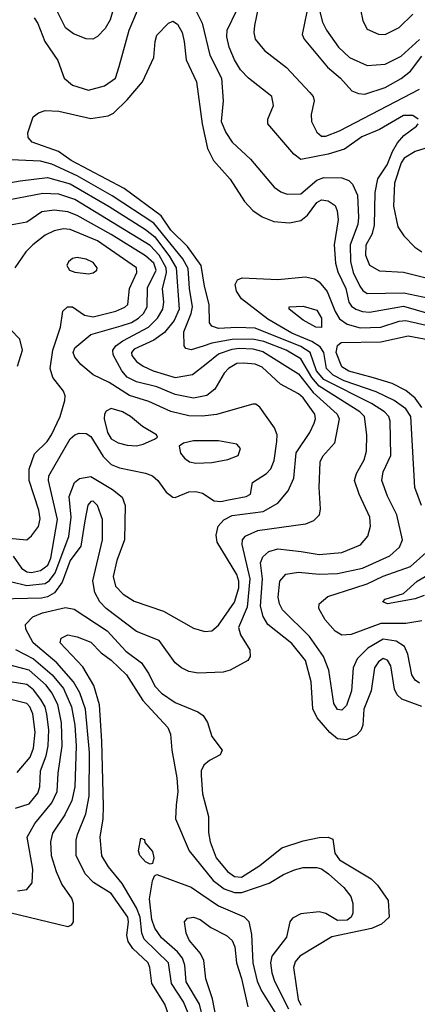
# Model space of a CAD drawing. Extents: x 997028 to 1115134, y 536408 to 618974.
# Tile 310 of 473: x 1033284 to 1035025, y 594464 to 598770. Entities that reach past the tile are written whole.
import ezdxf

# ---------------------------------------------------------------- set-up
doc = ezdxf.new("R2010")
doc.units = 0

msp = doc.modelspace()

# ---------------------------------------------------------------- linework, layer by layer
at = {"layer": '0CON10XD'}
for points in [[(1033347.8, 598777.8), (1033363.6, 598753.6), (1033393.6, 598675), (1033451.6, 598591.6), (1033478, 598515), (1033515, 598483.5), (1033585, 598462.3), (1033655, 598481.1), (1033704, 598515), (1033719.6, 598565), (1033763.2, 598725), (1033831.7, 598888.3)], [(1033692.5, 598815), (1033679.8, 598770.2), (1033658.1, 598731.9), (1033625, 598697.3), (1033604.7, 598685.3), (1033575, 598685.9), (1033519.2, 598709.2), (1033484.3, 598734.3), (1033428.2, 598848.2)], [(1034040.2, 598840.2), (1034082.5, 598755), (1034116.4, 598615), (1034167.3, 598515), (1034174.5, 598415), (1034166.2, 598325), (1034186.4, 598276.4), (1034214.6, 598235), (1034295, 598160), (1034397.7, 598037.7), (1034426.9, 598016.9), (1034455, 598008)], [(1034335, 598858.8), (1034311.4, 598745), (1034308.9, 598715), (1034314.6, 598685), (1034355.5, 598635), (1034451.8, 598561.8), (1034555, 598451.4), (1034568.6, 598435), (1034572.9, 598415), (1034560, 598355), (1034561.8, 598325), (1034585, 598278.9), (1034605, 598260.4), (1034625, 598260.8), (1034685, 598284.2), (1035035, 598466.6)], [(1035028.2, 598335), (1035005, 598352), (1034965, 598351.2), (1034859.9, 598290.1), (1034782.7, 598257.3), (1034706.6, 598203.4), (1034635, 598182.4), (1034515, 598159.5), (1034485, 598182.9), (1034370.6, 598315), (1034370.6, 598335), (1034394.6, 598395.4), (1034387.3, 598435), (1034286.5, 598515), (1034251.3, 598551.3), (1034223.8, 598595), (1034200.9, 598650.9), (1034190.5, 598695), (1034191.9, 598725), (1034235, 598812)], [(1034540.7, 598805), (1034520.4, 598705), (1034529.2, 598685), (1034632.3, 598562.3), (1034688.8, 598515), (1034738.9, 598458.9), (1034767.1, 598447.1), (1034795, 598444.1), (1034885, 598473.8), (1034955, 598513.4), (1034995, 598544.7), (1035045, 598610.7)], [(1034598.5, 598805), (1034609.9, 598759.9), (1034627.2, 598725), (1034679.7, 598649.7), (1034727.5, 598605), (1034805, 598569.7), (1034885, 598575.9), (1034955, 598610.2), (1035035, 598683.1)], [(1034775.8, 598815), (1034785.8, 598765), (1034805, 598728.8), (1034855, 598706.9), (1034885, 598705.6), (1034945, 598735.8), (1035005.9, 598794.1)], [(1035035, 595867.9), (1035015, 595881.1), (1035001.1, 595905), (1034983.9, 595995), (1034969.4, 596029.4), (1034932, 596052), (1034875, 596061.6), (1034808.2, 596021.8), (1034762.3, 595975), (1034744.3, 595935), (1034736.9, 595835), (1034715, 595771.4), (1034695, 595751.1), (1034675, 595753.9), (1034659.1, 595779.1), (1034638.2, 595925), (1034614.8, 595984.8), (1034553.4, 596073.4), (1034435, 596190), (1034421.8, 596215), (1034415.7, 596245), (1034423.1, 596315), (1034449.2, 596345), (1034505, 596354.2), (1034595, 596345.2), (1034675, 596348.8), (1034785, 596371.7), (1034904.3, 596425.7), (1034946.8, 596463.2), (1034960.4, 596495), (1034934.7, 596605), (1034895, 596685.8), (1034869.4, 596755), (1034875, 596792.5), (1034908.5, 596865), (1034906.6, 597015), (1034900.9, 597035), (1034881.2, 597055), (1034825, 597091.5), (1034615, 597196.1), (1034583, 597235), (1034555.2, 597315), (1034515, 597341.6), (1034315, 597420.6), (1034235.2, 597424.8), (1034155, 597419.7), (1034125, 597429.4), (1034114.5, 597445), (1034114.3, 597525), (1034093.2, 597605), (1034079.1, 597695), (1034018.1, 597778.1), (1033945, 597850.5), (1033903, 597913), (1033741.4, 598031.4), (1033509.3, 598155), (1033453.7, 598193.7), (1033338.2, 598235), (1033320.9, 598255), (1033319.5, 598275), (1033342.9, 598345), (1033366.8, 598363.2), (1033395, 598372.9), (1033455, 598370.7), (1033595, 598338.5), (1033670.6, 598349.4), (1033695, 598361.9), (1033755, 598420), (1033821, 598499), (1033871.2, 598605), (1033876.4, 598675), (1033885, 598702), (1033935, 598754.5), (1033955, 598764.5), (1033975, 598751.5), (1033994.7, 598715), (1034004.7, 598675), (1034012.5, 598595), (1034058.6, 598498.6), (1034083.2, 598315), (1034107, 598207), (1034133.1, 598155), (1034205, 598073.5), (1034268.5, 597975), (1034305, 597935.5), (1034345, 597907.5), (1034397.3, 597887.3), (1034465, 597881.8), (1034515, 597891.8), (1034544.5, 597915.5), (1034585, 597970.3), (1034605, 597981.8), (1034635, 597977.6), (1034665, 597957.5), (1034674.6, 597935), (1034678.6, 597895), (1034661.5, 597785), (1034666.4, 597705), (1034677.4, 597667.4), (1034712, 597595), (1034725.8, 597535), (1034737.4, 597517.4), (1034755.5, 597505), (1034785, 597493.7), (1034815, 597491.1), (1034965, 597517.3), (1035075.4, 597485.4)], [(1035075, 597637.3), (1034965, 597664.2), (1034860.9, 597670.9), (1034816.9, 597695), (1034799.3, 597739.3), (1034801.6, 597785), (1034828.6, 597835), (1034838.2, 597871.8), (1034841.2, 598015), (1034852.7, 598075), (1034892.7, 598135), (1034916.1, 598193.9), (1034938.5, 598231.5), (1034965.8, 598264.2), (1035021.8, 598305), (1035029.1, 598315)], [(1035115.2, 598224.8), (1035015, 598194.4), (1034967.5, 598165), (1034955, 598143.6), (1034925.7, 598055), (1034921.2, 597955), (1034940.4, 597865), (1034965.5, 597825), (1035014.8, 597774.8), (1035044.4, 597755)], [(1035045, 595766.1), (1034958, 595798), (1034937, 595817), (1034925, 595842.9), (1034908.9, 595945), (1034895, 595968.8), (1034875, 595976.2), (1034855, 595962.2), (1034837.6, 595935), (1034822.6, 595835), (1034791, 595755), (1034786.1, 595685), (1034777.7, 595662.3), (1034759, 595641), (1034715, 595621.1), (1034675, 595625.4), (1034642.5, 595652.5), (1034587, 595717), (1034566.9, 595756.9), (1034560.4, 595875), (1034535, 595967.1), (1034475, 596041.8), (1034370, 596125), (1034350, 596160), (1034339.1, 596205), (1034346.5, 596325), (1034338.9, 596395), (1034348.8, 596421.2), (1034375.6, 596444.4), (1034413.9, 596456.1), (1034516.2, 596445), (1034595, 596431.8), (1034695, 596439.7), (1034776.4, 596473.6), (1034808.2, 596511.8), (1034820, 596555), (1034816.5, 596595), (1034770, 596695), (1034750.4, 596755), (1034758.9, 596785), (1034792.8, 596845), (1034802.6, 596882.6), (1034803.5, 596955), (1034793.7, 597035), (1034772.9, 597055), (1034595, 597167), (1034562.5, 597205), (1034515, 597287.3), (1034450.6, 597325), (1034352.5, 597362.5), (1034302.9, 597372.9), (1034215, 597371.9), (1034124.9, 597355.1), (1034087.7, 597342.3), (1034035, 597326), (1034012.1, 597332.1), (1034003.8, 597343.8), (1034002.4, 597405), (1034035.2, 597485), (1034041.1, 597515), (1034026.8, 597595), (1034021.7, 597681.7), (1033997.7, 597725), (1033870.6, 597880.6), (1033689.3, 597999.3), (1033535, 598087.3), (1033425, 598138.4), (1033375, 598151.6), (1033215, 598158.2)], [(1033135, 598040), (1033286, 598065), (1033405, 598080.2), (1033505, 598052.5), (1033675, 597953.4), (1033835, 597852.4), (1033875, 597821), (1033939.8, 597735), (1033968.6, 597685), (1033981.5, 597505), (1033960, 597455), (1033917.4, 597402.6), (1033870.9, 597369.1), (1033785, 597329.1), (1033773.2, 597315), (1033775, 597301.9), (1033795, 597275.4), (1033824.4, 597255), (1033868.9, 597235), (1033965, 597206), (1034040.8, 597219.2), (1034100, 597265), (1034155, 597308.3), (1034215, 597330.1), (1034245, 597334.2), (1034305, 597330.2), (1034348.6, 597318.6), (1034505, 597221.9), (1034569.6, 597139.6), (1034673.7, 597045), (1034683.1, 597025), (1034662.3, 596917.7), (1034609.5, 596860.5), (1034597.9, 596835), (1034593.9, 596725), (1034599.4, 596630.6), (1034595, 596603.3), (1034570.7, 596579.3), (1034535, 596563.6), (1034325.6, 596534.4), (1034269.4, 596510.6), (1034258.2, 596495), (1034256.9, 596475), (1034292, 596325), (1034279.6, 596200.4), (1034242.5, 596112.5), (1034250.5, 596080.5), (1034292, 596015), (1034293.3, 595985), (1034282.3, 595967.7), (1034205, 595925.6), (1034175, 595917.3), (1034065, 595912.1), (1034025, 595919.1), (1033992.5, 595935), (1033965, 595958.1), (1033894.8, 596054.8), (1033795, 596094.6), (1033662.7, 596195), (1033634.1, 596225), (1033613.2, 596265), (1033603.7, 596316.3), (1033646.8, 596495), (1033646.8, 596585), (1033625.3, 596645), (1033605, 596664.6), (1033595, 596663.6), (1033582.2, 596647.8), (1033568.9, 596578.9), (1033552.3, 596467.7), (1033504.5, 596405.5), (1033469.9, 596310.1), (1033437, 596263), (1033405, 596245.8), (1033379.1, 596240.9), (1033193.9, 596236.1)], [(1034455, 598008), (1034515, 598009.4), (1034585, 598067.9), (1034615, 598080.6), (1034695, 598078.5), (1034725, 598066.9), (1034741.7, 598051.7), (1034762.5, 598002.5), (1034768, 597905), (1034764, 597875), (1034730.8, 597785), (1034732.5, 597712.5), (1034744, 597665), (1034772.7, 597605), (1034786, 597586), (1034805, 597573), (1034966.3, 597576.3), (1035105, 597547.2)], [(1033243.2, 596313.2), (1033315, 596295.7), (1033395, 596303.9), (1033415, 596317.4), (1033438.5, 596351.5), (1033499.3, 596510.7), (1033509.7, 596595), (1033500.6, 596685), (1033523.8, 596746.2), (1033546.5, 596763.5), (1033595, 596772), (1033689.6, 596715), (1033732.6, 596682.6), (1033746, 596645), (1033742.9, 596495), (1033708.8, 596405), (1033692.5, 596335), (1033703.2, 596293.2), (1033737.3, 596257.3), (1033785, 596227.5), (1033913.4, 596183.4), (1034045, 596109.5), (1034095, 596094.5), (1034125, 596097.3), (1034155, 596122.5), (1034225, 596223.6), (1034243.1, 596285), (1034243.1, 596315), (1034235, 596343.6), (1034149.2, 596485), (1034144.1, 596515.9), (1034152.3, 596555), (1034177.2, 596582.8), (1034215, 596601.5), (1034350.5, 596619.5), (1034414.5, 596655.5), (1034459.9, 596710.1), (1034483.9, 596765), (1034495, 596875.6), (1034554.1, 596965), (1034573.6, 597006.4), (1034578.9, 597025), (1034575.7, 597045), (1034525, 597116.2), (1034505, 597133.7), (1034426.2, 597176.2), (1034345, 597250.8), (1034315, 597264), (1034265, 597268.8), (1034235, 597266.1), (1034198.2, 597245), (1034178.9, 597225), (1034138.8, 597155), (1034103.2, 597126.8), (1034045, 597114.8), (1033965, 597131), (1033885, 597165.2), (1033795, 597186.2), (1033755, 597207.3), (1033731, 597235), (1033693.2, 597305), (1033691.1, 597325), (1033705, 597343.7), (1033735, 597366.2), (1033848.1, 597425), (1033887.6, 597465), (1033910.2, 597505), (1033914.4, 597535), (1033909.2, 597595), (1033926.1, 597663.9), (1033924.9, 597685), (1033895, 597740.7), (1033855, 597782.3), (1033525, 597983.3), (1033455, 598007.5), (1033385, 598010.3), (1033203.1, 597975)], [(1033254.7, 596424.7), (1033291.5, 596371.5), (1033315, 596355.1), (1033335, 596352.9), (1033375, 596361.7), (1033407.7, 596385), (1033419.6, 596415), (1033449.8, 596585), (1033410, 596755), (1033411.9, 596775), (1033505, 596936.5), (1033525, 596955.4), (1033545, 596962.1), (1033575, 596961.2), (1033595, 596947.9), (1033649.8, 596859.8), (1033685, 596825.3), (1033721, 596811), (1033835, 596787.6), (1033865.2, 596775.2), (1033889.5, 596755), (1033924.6, 596704.6), (1033955, 596682), (1033965, 596680.8), (1034025, 596704.7), (1034055, 596707.3), (1034085, 596699.1), (1034135.7, 596665.7), (1034165, 596663.5), (1034198.9, 596671.1), (1034275, 596684.7), (1034294, 596695), (1034303.2, 596746.8), (1034364.7, 596785.3), (1034383.6, 596806.4), (1034398, 596842), (1034410.6, 596925), (1034411.1, 596955), (1034400, 596985), (1034335, 597076), (1034318.3, 597088.3), (1034305, 597089.2), (1034145, 597043.2), (1034085, 597036), (1034025, 597038.1), (1033945, 597056.9), (1033850, 597100), (1033765, 597126.4), (1033675, 597184), (1033605, 597217.3), (1033552, 597262), (1033525, 597294.5), (1033518.2, 597315), (1033524.7, 597335), (1033595, 597393.2), (1033727.9, 597432.1), (1033773.3, 597446.7), (1033804.8, 597465), (1033825.6, 597485), (1033841.7, 597515), (1033843.1, 597596.9), (1033881, 597675), (1033870.8, 597705), (1033835, 597737.3), (1033685, 597830.6), (1033535, 597914.2), (1033495, 597929.7), (1033435, 597937.4), (1033380.5, 597929.5), (1033315, 597884.7), (1033235, 597870)], [(1033236.8, 596503.2), (1033314.6, 596495.4), (1033335, 596512.5), (1033365.6, 596554.4), (1033373.1, 596586.9), (1033367.6, 596625), (1033325.2, 596755), (1033325.2, 596804.8), (1033348.2, 596871.8), (1033404, 596925), (1033423, 596955), (1033460.5, 597035), (1033481.2, 597105), (1033482.7, 597125), (1033475.5, 597145), (1033429.2, 597205), (1033416.6, 597245), (1033428.4, 597325), (1033462.7, 597425), (1033472.7, 597495), (1033493.8, 597515), (1033515, 597514.5), (1033567.5, 597477.5), (1033605, 597471.2), (1033704.4, 597495.6), (1033745, 597512.7), (1033756.9, 597525), (1033764.6, 597595), (1033797.4, 597665), (1033795.8, 597685), (1033625, 597803.4), (1033505, 597853.1), (1033475, 597855.2), (1033435, 597847.4), (1033395, 597828.6), (1033341.5, 597785), (1033310.5, 597755), (1033263.3, 597685)], [(1033585, 597658.8), (1033605, 597662.7), (1033621.4, 597675), (1033623.1, 597685), (1033605, 597708.9), (1033575, 597723.1), (1033535, 597730), (1033515, 597725.8), (1033498.3, 597711.7), (1033490.8, 597695), (1033502, 597675), (1033525, 597665.6), (1033585, 597658.8)], [(1035043.5, 596645), (1035014.3, 596725), (1034996.5, 597035), (1034975, 597069), (1034924.2, 597104.2), (1034845, 597143.4), (1034705, 597190.5), (1034656.7, 597215), (1034627.3, 597245), (1034615.7, 597315), (1034600.2, 597340.2), (1034563.1, 597363.1), (1034475, 597399.5), (1034370.9, 597460.9), (1034255, 597549.2), (1034232.7, 597582.7), (1034227.9, 597612.1), (1034237.1, 597632.9), (1034258.8, 597641.2), (1034415, 597634.2), (1034535, 597645.5), (1034575, 597636.7), (1034595, 597624.4), (1034631, 597581), (1034664.7, 597494.7), (1034685, 597462.3), (1034718.6, 597438.6), (1034775, 597423.4), (1034865, 597425.9), (1034945, 597451.5), (1034975, 597454.8), (1035115, 597422.2)], [(1034605, 597424.4), (1034580, 597425), (1034525, 597455.6), (1034463.3, 597505), (1034463.3, 597515), (1034525, 597517.1), (1034585, 597499.5), (1034605.8, 597465), (1034605, 597424.4)], [(1033274.6, 597255), (1033296.5, 597325), (1033285, 597373.3), (1033245, 597413.3)], [(1035044.4, 597074.4), (1035015.4, 597115.4), (1034975, 597148.5), (1034915, 597178.6), (1034833.6, 597203.6), (1034725, 597233.5), (1034695, 597251.9), (1034669.7, 597315), (1034675.2, 597344.8), (1034691.7, 597358.3), (1034865, 597361.9), (1034985, 597387.5), (1035235, 597341.4)], [(1033795, 596906.4), (1033825, 596914.5), (1033874.2, 596935.8), (1033886.7, 596945), (1033883.3, 596955), (1033821, 596991), (1033768.5, 597035), (1033734.4, 597055), (1033685, 597069.3), (1033662.4, 597057.6), (1033654.8, 597045), (1033653.9, 597025), (1033668.7, 596965), (1033685, 596936.8), (1033715, 596919.3), (1033755, 596908.9), (1033795, 596906.4)], [(1034055, 596830.4), (1034125, 596834.2), (1034195, 596846.2), (1034240.8, 596865), (1034251.4, 596895), (1034235, 596914.2), (1034155, 596928.5), (1034045, 596928.9), (1034001.2, 596918.8), (1033982.5, 596905), (1033988, 596875), (1034005, 596852.9), (1034027.3, 596837.3), (1034055, 596830.4)], [(1035045, 596141.7), (1034975, 596129.4), (1034865, 596129.8), (1034735, 596081.8), (1034695, 596078.2), (1034665, 596095.4), (1034622.1, 596145), (1034594.4, 596195), (1034595.6, 596215), (1034632.9, 596247.1), (1034751.4, 596285), (1034805, 596302.9), (1034875, 596337.2), (1034995, 596378.6), (1035103.1, 596475)], [(1035055, 596252.5), (1035015, 596237.1), (1034895, 596216.2), (1034873.8, 596225), (1034885, 596235.7), (1034965, 596261.2), (1035024.4, 596315), (1035094.2, 596355.8)], [(1033937.2, 594415), (1033919.5, 594465), (1033861.8, 594555), (1033853.8, 594625), (1033846.2, 594645), (1033778.9, 594708.9), (1033758.5, 594738.5), (1033752.8, 594765), (1033760.7, 594825), (1033756.9, 594845), (1033685, 594949.3), (1033606.6, 594996.6), (1033571.3, 595035), (1033531.6, 595115), (1033531.7, 595181.7), (1033536.3, 595206.3), (1033573.5, 595296.5), (1033587.7, 595375), (1033590.1, 595565), (1033571.4, 595755), (1033546.6, 595826.6), (1033520, 595875), (1033447, 595957), (1033343.3, 596045), (1033311.2, 596105), (1033308.9, 596125), (1033342, 596158), (1033384, 596176), (1033485, 596199.3), (1033522.5, 596192.5), (1033667.1, 596097.1), (1033748.6, 596008.6), (1033817.9, 595957.9), (1033849.1, 595909.1), (1033875.3, 595855), (1033904.6, 595825), (1033965, 595783.4), (1034063.9, 595743.9), (1034087.6, 595727.6), (1034107, 595697), (1034125.7, 595635), (1034170, 595575), (1034161.2, 595555), (1034115, 595530), (1034090.6, 595509.4), (1034079.1, 595485), (1034077.9, 595465), (1034084.1, 595384.1), (1034111.2, 595285), (1034110.3, 595215), (1034117.9, 595175), (1034143.9, 595105), (1034193.2, 595045), (1034225, 595022.4), (1034255, 595020.8), (1034335, 595071.4), (1034431.2, 595148.8), (1034525, 595178.4), (1034595, 595193.1), (1034634.4, 595194.4), (1034655.7, 595185.7), (1034663.5, 595125), (1034685, 595096), (1034822.4, 595012.4), (1034851.1, 594985), (1034897.6, 594917.6), (1034901.9, 594845), (1034868.1, 594815), (1034824.3, 594795.7), (1034650.8, 594759.2), (1034511.3, 594675), (1034489.9, 594650.1), (1034483.1, 594625), (1034503.1, 594485), (1034515, 594460.9)], [(1034022, 594425), (1034001.1, 594475), (1033948, 594555), (1033934.8, 594645), (1033828.6, 594748.6), (1033819.1, 594775), (1033812, 594845), (1033796.1, 594886.1), (1033732.7, 594992.7), (1033673.5, 595065), (1033644.1, 595114.1), (1033637, 595195), (1033649.3, 595275), (1033650.3, 595330.3), (1033644.3, 595615), (1033633.3, 595773.3), (1033608.8, 595858.8), (1033560.6, 595940.6), (1033460.5, 596045), (1033465, 596066), (1033495, 596079.5), (1033535, 596071.8), (1033595, 596048.4), (1033641.1, 596001.1), (1033685, 595969.1), (1033750.9, 595905), (1033823, 595793), (1033932.7, 595675), (1033944.6, 595645), (1033950, 595575), (1033972.1, 595455), (1033977, 595395), (1033969.4, 595335), (1033966.1, 595275), (1034026, 595135), (1034131.2, 595005), (1034179.8, 594969.8), (1034225, 594952.5), (1034257.3, 594952.7), (1034376.6, 594993.4), (1034438.6, 595031.4), (1034487.1, 595052.9), (1034525, 595061.8), (1034585, 595062.4), (1034605, 595056.4), (1034636, 595035), (1034703.1, 594975), (1034733.4, 594935), (1034742.4, 594905), (1034742.4, 594862.4), (1034736, 594845), (1034717.4, 594832.6), (1034675, 594831), (1034625, 594861.4), (1034595, 594868.9), (1034515, 594859.5), (1034478.9, 594841.1), (1034467.5, 594825), (1034452.7, 594757.3), (1034388.4, 594675), (1034382.3, 594645), (1034388.4, 594601.6), (1034400, 594565), (1034460.4, 594445)], [(1033265.9, 596015.9), (1033345, 595974.6), (1033425.6, 595905.6), (1033475.5, 595845), (1033511.1, 595765), (1033524.9, 595685), (1033531, 595595), (1033525.5, 595415), (1033512.9, 595355), (1033482.1, 595292.1), (1033427.1, 595212.9), (1033418.4, 595175), (1033421.8, 595115), (1033443.7, 595045), (1033468.6, 594988.6), (1033511.5, 594925), (1033518.1, 594905), (1033517.5, 594825), (1033509.3, 594810.7), (1033495, 594802.5), (1033154.7, 594885.3)], [(1033275, 594961.1), (1033315, 594965.5), (1033338.7, 594995), (1033341.8, 595055), (1033316.9, 595195), (1033350.5, 595255), (1033424.9, 595345.1), (1033448.4, 595395), (1033452.8, 595475), (1033470.2, 595595), (1033466.3, 595695), (1033450.3, 595775), (1033425, 595826.8), (1033400.1, 595860.1), (1033325, 595926.2), (1033225, 595951.7)], [(1033265, 595321.8), (1033325, 595341.4), (1033363.2, 595386.8), (1033371.6, 595415), (1033375.5, 595484.5), (1033399.9, 595550.1), (1033408.2, 595595), (1033411.1, 595665), (1033403.3, 595733.3), (1033395.2, 595765), (1033376.8, 595796.8), (1033345, 595839), (1033315, 595862.6), (1033195, 595881.5)], [(1033272.8, 595477.2), (1033330.2, 595545), (1033344.8, 595585), (1033351, 595655), (1033340.8, 595735), (1033328.4, 595765), (1033315, 595779), (1033245, 595797.7)], [(1033855, 595077.5), (1033835, 595087.5), (1033810, 595115), (1033803.8, 595135), (1033815, 595190), (1033830, 595185), (1033831.7, 595171.7), (1033865, 595132.5), (1033871.2, 595105), (1033865, 595080), (1033855, 595077.5)], [(1034085.4, 594405), (1034071.9, 594465), (1034013, 594563), (1034007.7, 594635), (1033996.4, 594666.4), (1033974.3, 594694.3), (1033905.2, 594755), (1033875, 594796.9), (1033862.4, 594835), (1033851.9, 594925), (1033865.7, 595004.3), (1033873.9, 595026.1), (1033885, 595032.5), (1034035, 594976.2), (1034077, 594947), (1034154.2, 594894.2), (1034266.7, 594846.7), (1034286.8, 594826.8), (1034299.4, 594769.4), (1034305.2, 594645), (1034323.8, 594565), (1034342.8, 594522.8), (1034422.4, 594395)], [(1034166.9, 594285), (1034127.9, 594487.9), (1034098.9, 594575), (1034090.8, 594655), (1034075.7, 594685.7), (1034026.1, 594745), (1034012.3, 594775), (1034005.8, 594825), (1034019.4, 594840.6), (1034045, 594845.4), (1034074.2, 594835), (1034120.2, 594800.2), (1034190, 594765), (1034215, 594742.5), (1034226.1, 594715), (1034233.1, 594645), (1034255, 594577.1), (1034282.9, 594452.9)]]:
    msp.add_lwpolyline(points, dxfattribs=at)

doc.saveas('drawing.dxf')
